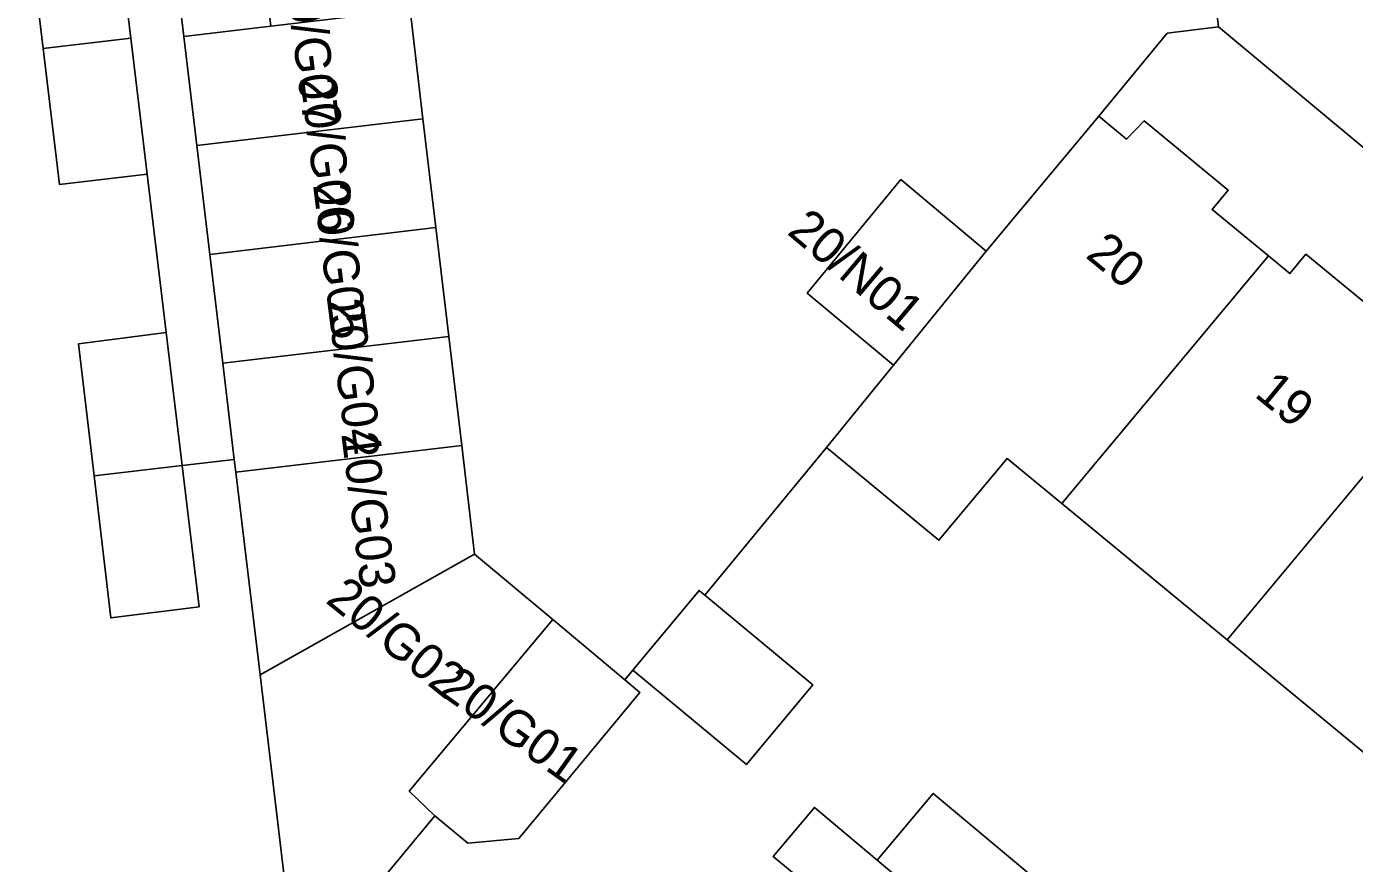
# Model space of a CAD drawing. Extents: x 162073 to 163043, y 381818 to 382561.
# Drawn here: x 162332.72 to 162369.75, y 382197.82 to 382221.17 of the extents above; entities that cross this region are included whole.
import ezdxf

# ---------------------------------------------------------------- set-up
doc = ezdxf.new("R2010")
doc.units = 0
for name, color, linetype in [('IMGEO_Erf', 7, 'Continuous'), ('IMGEO_Hek', 7, 'Continuous'), ('IMGEO_Pand', 7, 'Continuous'), ('IMGEO_Pand_nummerreeks', 7, 'Continuous'), ('IMGEO_Rijbaan_lokaal_open', 7, 'Continuous'), ('IMGEO_Voetpad_open', 7, 'Continuous')]:
    doc.layers.add(name, color=color, linetype=linetype)

msp = doc.modelspace()

# ---------------------------------------------------------------- linework, layer by layer
at = {"layer": 'IMGEO_Erf'}
for points in [[(162340.234, 382194.657), (162339.227, 382203.087), (162338.552, 382208.737), (162338.509, 382209.096), (162337.056, 382208.923), (162337.53, 382204.987), (162335.066, 382204.675), (162334.602, 382208.634), (162334.169, 382212.323), (162336.61, 382212.632), (162336.079, 382217.053), (162333.636, 382216.76), (162333.18, 382220.555), (162332.717, 382224.404)], [(162372.749, 382215.498), (162365.954, 382221.157), (162364.527, 382220.984), (162362.619, 382218.669), (162363.393, 382218.031), (162363.882, 382218.535), (162366.223, 382216.609), (162365.776, 382216.066), (162367.347, 382214.775), (162367.948, 382214.28), (162368.394, 382214.821), (162370.748, 382212.882)], [(162370.81, 382200.263), (162366.197, 382204.063), (162361.583, 382207.863), (162360.06, 382209.117), (162358.161, 382206.84), (162355.023, 382209.424), (162351.631, 382205.305), (162354.64, 382202.804), (162352.793, 382200.582), (162349.625, 382203.215), (162349.401, 382202.945), (162349.819, 382202.596), (162346.442, 382198.524), (162345.02, 382198.392), (162344.104, 382199.151), (162340.319, 382194.587)], [(162358.903, 382193.589), (162353.538, 382198.018), (162354.686, 382199.387), (162356.439, 382197.916), (162358.003, 382199.78), (162360.723, 382197.497)]]:
    msp.add_lwpolyline(points, dxfattribs=at)
at = {"layer": 'IMGEO_Hek'}
msp.add_lwpolyline([(162355.023, 382209.424), (162351.631, 382205.305)], dxfattribs=at)
at = {"layer": 'IMGEO_Pand'}
for points in [[(162339.533, 382221.181), (162339.071, 382225.054), (162336.638, 382224.763), (162337.101, 382220.891)], [(162335.623, 382220.844), (162335.159, 382224.698), (162332.717, 382224.404), (162333.18, 382220.555)], [(162337.464, 382217.849), (162343.772, 382218.597), (162343.412, 382221.635), (162339.533, 382221.181), (162337.101, 382220.891)], [(162335.623, 382220.844), (162333.18, 382220.555), (162333.636, 382216.76), (162336.079, 382217.053)], [(162344.132, 382215.56), (162343.772, 382218.597), (162337.464, 382217.849), (162337.827, 382214.812)], [(162356.892, 382211.727), (162355.023, 382209.424), (162358.161, 382206.84), (162360.06, 382209.117), (162361.583, 382207.863), (162367.347, 382214.775), (162365.776, 382216.066), (162366.223, 382216.609), (162363.882, 382218.535), (162363.393, 382218.031), (162362.619, 382218.669), (162359.474, 382214.908)], [(162356.892, 382211.727), (162359.474, 382214.908), (162357.098, 382216.898), (162354.489, 382213.735)], [(162344.132, 382215.56), (162337.827, 382214.812), (162338.19, 382211.775), (162344.493, 382212.522)], [(162361.583, 382207.863), (162366.197, 382204.063), (162371.96, 382210.976), (162370.302, 382212.341), (162370.748, 382212.882), (162368.394, 382214.821), (162367.948, 382214.28), (162367.347, 382214.775)], [(162334.602, 382208.634), (162337.056, 382208.923), (162336.61, 382212.632), (162334.169, 382212.323)], [(162344.493, 382212.522), (162338.19, 382211.775), (162338.509, 382209.096), (162338.552, 382208.737), (162344.853, 382209.485)], [(162376.573, 382207.176), (162374.856, 382208.59), (162375.302, 382209.131), (162372.948, 382211.07), (162372.502, 382210.529), (162371.96, 382210.976), (162366.197, 382204.063), (162370.81, 382200.263)], [(162339.227, 382203.087), (162345.213, 382206.447), (162344.853, 382209.485), (162338.552, 382208.737)], [(162334.602, 382208.634), (162335.066, 382204.675), (162337.53, 382204.987), (162337.056, 382208.923)], [(162339.227, 382203.087), (162340.234, 382194.657), (162340.319, 382194.587), (162344.104, 382199.151), (162343.389, 382199.838), (162347.392, 382204.625), (162345.213, 382206.447)], [(162352.793, 382200.582), (162354.64, 382202.804), (162351.631, 382205.305), (162351.472, 382205.437), (162349.625, 382203.215)], [(162345.02, 382198.392), (162346.442, 382198.524), (162349.819, 382202.596), (162349.401, 382202.945), (162347.392, 382204.625), (162343.389, 382199.838), (162344.104, 382199.151)], [(162360.723, 382197.497), (162358.003, 382199.78), (162356.439, 382197.916), (162359.165, 382195.628)]]:
    msp.add_lwpolyline(points, close=True, dxfattribs=at)
at = {"layer": 'IMGEO_Rijbaan_lokaal_open'}
msp.add_lwpolyline([(162349.625, 382203.215), (162351.472, 382205.437), (162351.631, 382205.305), (162355.023, 382209.424), (162356.892, 382211.727), (162354.489, 382213.735), (162357.098, 382216.898), (162359.474, 382214.908), (162362.619, 382218.669), (162364.527, 382220.984), (162365.954, 382221.157), (162365.263, 382226.839), (162362.705, 382223.933), (162361.505, 382223.779), (162356.543, 382223.17), (162351.325, 382222.529), (162343.412, 382221.635), (162343.772, 382218.597), (162344.132, 382215.56), (162344.493, 382212.522), (162344.853, 382209.485), (162345.213, 382206.447), (162347.392, 382204.625), (162349.401, 382202.945)], close=True, dxfattribs=at)
at = {"layer": 'IMGEO_Voetpad_open'}
for points in [[(162365.411, 382256.765), (162364.902, 382260.956), (162361.173, 382260.484), (162362.448, 382250), (162365.263, 382226.839), (162365.954, 382221.157), (162372.749, 382215.498), (162386.952, 382203.723)], [(162335.159, 382224.698), (162335.623, 382220.844), (162336.079, 382217.053), (162336.61, 382212.632), (162337.056, 382208.923), (162338.509, 382209.096), (162338.19, 382211.775), (162337.827, 382214.812), (162337.464, 382217.849), (162337.101, 382220.891), (162336.638, 382224.763)]]:
    msp.add_lwpolyline(points, dxfattribs=at)
msp.add_lwpolyline([(162361.992, 382193.254), (162359.165, 382195.628), (162356.439, 382197.916), (162354.686, 382199.387), (162353.538, 382198.018), (162358.903, 382193.589), (162362.078, 382190.968), (162365.933, 382187.786), (162373.579, 382181.474), (162374.601, 382182.711), (162372.277, 382184.629), (162366.7, 382189.232), (162363.724, 382191.689)], close=True, dxfattribs=at)

# ---------------------------------------------------------------- texts
at = {"layer": 'IMGEO_Pand_nummerreeks'}
for s, rotation, p in [('20/G07', 277.2086, (162339.909, 382222.678)), ('20/G06', 277.2086, (162340.346, 382219.724)), ('20/G05', 277.2086, (162340.704, 382216.752)), ('20/N01', 319.844, (162353.896, 382215.402)), ('20', 320.5233, (162362.219, 382214.749)), ('20/G04', 277.2076, (162341.098, 382213.53)), ('19', 320.5233, (162366.929, 382210.87)), ('20/G03', 277.2086, (162341.492, 382209.806)), ('20/G02', 321.1155, (162341.024, 382205.121)), ('20/G01', 324.4623, (162344.18, 382202.578))]:
    msp.add_text(s, height=1, rotation=rotation, dxfattribs=at).set_placement(p)

doc.saveas('drawing.dxf')
